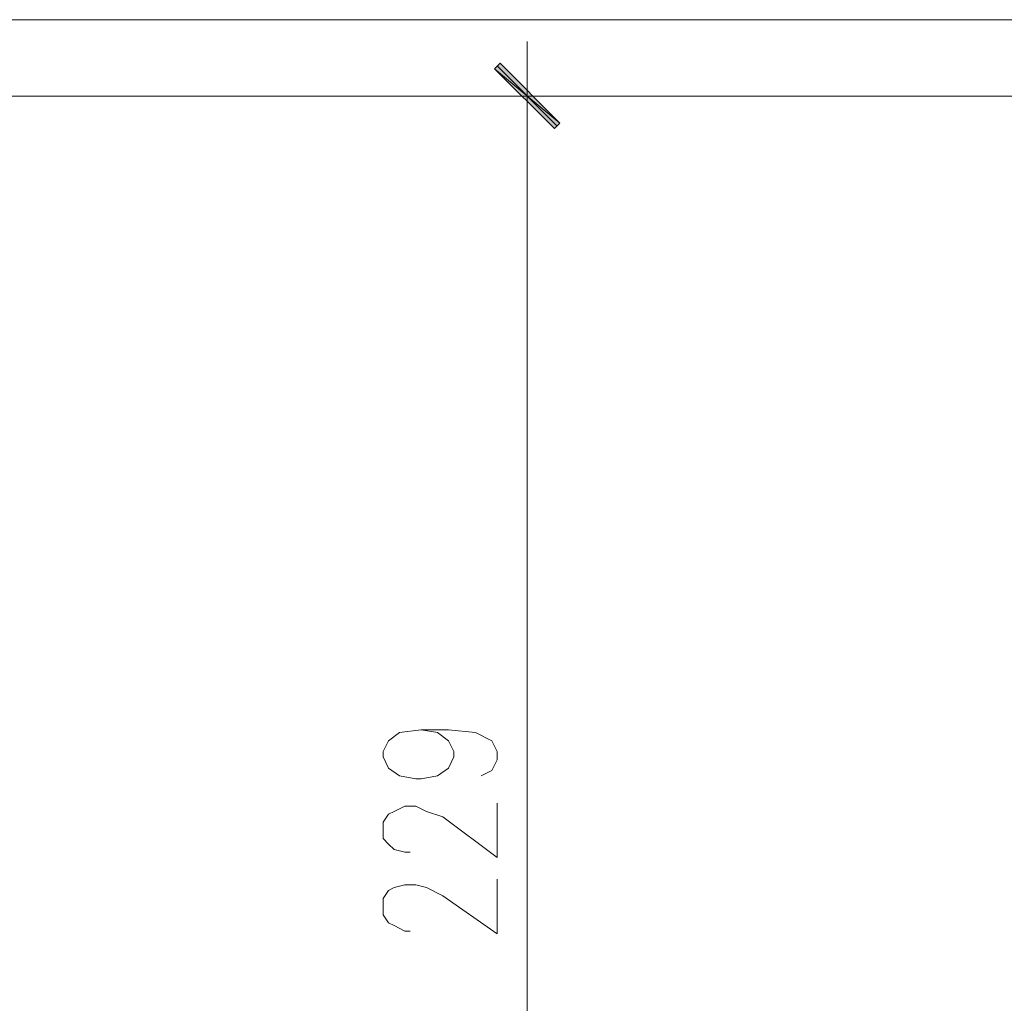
# Model space of a CAD drawing. Header units: inches. Extents: x -1441 to 3871, y -4351 to 2413.
# Tile 276 of 308: x 1664 to 1817, y 337 to 490. Entities that reach past the tile are written whole.
import ezdxf

# ---------------------------------------------------------------- set-up
doc = ezdxf.new("R2010")
doc.units = ezdxf.units.IN
doc.header["$MEASUREMENT"] = 0
doc.layers.add('at_Entity', color=7, linetype='Continuous')
doc.layers.add('at_Solid', color=7, linetype='Continuous')

msp = doc.modelspace()

# ---------------------------------------------------------------- hatches: boundary and pattern name
at = {"layer": 'at_Solid', "lineweight": 15}
for points in [[(1738.92898, 483.05469), (1738.08462, 482.19601), (1748.24088, 473.70463)], [(1738.08462, 482.19601), (1748.24088, 473.70463), (1747.39651, 472.89366)]]:
    msp.add_hatch(color=7, dxfattribs=at).paths.add_polyline_path(points)

# ---------------------------------------------------------------- linework, layer by layer
at = {"layer": 'at_Entity', "color": 7, "lineweight": 15}
for p, q in [((1652.15471, 489.82871), (2149.09605, 489.82871)), ((1743.16036, 469.50664), (1743.16036, 486.4417)), ((1738.92898, 483.05469), (1738.08462, 482.19601)), ((1748.24088, 473.70463), (1738.92898, 483.05469)), ((1738.08462, 482.19601), (1748.24088, 473.70463)), ((1738.08462, 482.19601), (1748.24088, 473.70463)), ((1747.39651, 472.89366), (1738.08462, 482.19601)), ((1747.81631, 473.27529), (1738.50442, 482.62535)), ((1652.15471, 477.95032), (2149.09605, 477.95032)), ((1735.54197, 477.95032), (1750.77875, 477.95032)), ((1748.24088, 473.70463), (1747.39651, 472.89366)), ((1743.16036, 254.46005), (1743.16036, 472.46432)), ((1721.57413, 377.628), (1723.26764, 378.91602)), ((1723.26764, 378.91602), (1726.65465, 379.34536)), ((1726.65465, 379.34536), (1729.19252, 378.91602)), ((1726.65465, 379.34536), (1730.88603, 379.34536)), ((1729.19252, 378.91602), (1730.88603, 377.628)), ((1730.88603, 379.34536), (1735.12217, 378.91602)), ((1735.12217, 378.91602), (1737.66005, 377.628)), ((1720.72499, 375.95835), (1721.57413, 377.628)), ((1730.88603, 377.628), (1731.73039, 375.95835)), ((1737.66005, 377.628), (1738.50442, 375.95835)), ((1720.72499, 375.09967), (1720.72499, 375.95835)), ((1731.73039, 375.95835), (1731.73039, 375.09967)), ((1738.50442, 375.95835), (1738.50442, 374.67033)), ((1721.57413, 373.38231), (1720.72499, 375.09967)), ((1731.73039, 375.09967), (1730.88603, 373.38231)), ((1738.50442, 374.67033), (1737.66005, 373.00068)), ((1723.26764, 372.142), (1721.57413, 373.38231)), ((1730.88603, 373.38231), (1729.19252, 372.142)), ((1737.66005, 373.00068), (1735.96654, 372.142)), ((1725.80551, 371.71266), (1723.26764, 372.142)), ((1726.65465, 371.71266), (1725.80551, 371.71266)), ((1729.19252, 372.142), (1726.65465, 371.71266)), ((1738.50442, 359.45263), (1738.50442, 367.89631)), ((1721.57413, 366.22665), (1722.42327, 366.60829)), ((1722.42327, 366.60829), (1724.11677, 367.46697)), ((1724.11677, 367.46697), (1725.80551, 367.46697)), ((1725.80551, 367.46697), (1727.49901, 366.60829)), ((1727.49901, 366.60829), (1730.04166, 365.79731)), ((1720.72499, 364.93863), (1721.57413, 366.22665)), ((1720.72499, 362.4103), (1720.72499, 364.93863)), ((1730.04166, 365.79731), (1738.50442, 359.45263)), ((1721.57413, 361.55162), (1720.72499, 362.4103)), ((1722.42327, 360.69294), (1721.57413, 361.55162)), ((1724.11677, 360.26361), (1722.42327, 360.69294)), ((1724.96114, 360.26361), (1724.11677, 360.26361)), ((1738.50442, 347.57424), (1738.50442, 356.06562)), ((1720.72499, 353.06024), (1721.57413, 354.34826)), ((1721.57413, 354.34826), (1722.42327, 354.7776)), ((1722.42327, 354.7776), (1724.11677, 355.20694)), ((1724.11677, 355.20694), (1725.80551, 355.20694)), ((1725.80551, 355.20694), (1727.49901, 354.7776)), ((1727.49901, 354.7776), (1730.04166, 353.48958)), ((1720.72499, 350.53191), (1720.72499, 353.06024)), ((1730.04166, 353.48958), (1738.50442, 347.57424)), ((1721.57413, 349.2916), (1720.72499, 350.53191)), ((1722.42327, 348.86226), (1721.57413, 349.2916)), ((1724.11677, 348.00358), (1722.42327, 348.86226)), ((1724.96114, 348.00358), (1724.11677, 348.00358))]:
    msp.add_line(p, q, dxfattribs=at)

doc.saveas('drawing.dxf')
